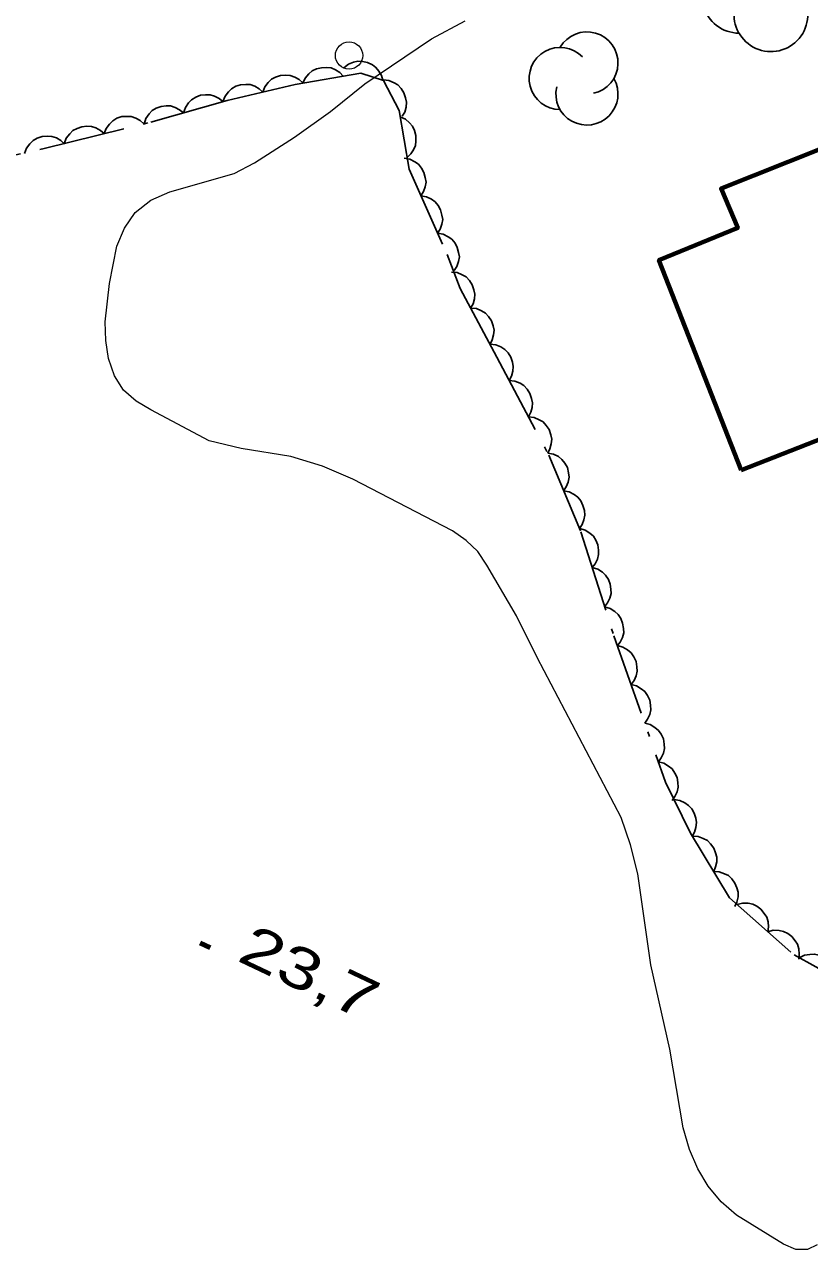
# Model space of a CAD drawing. Extents: x 356765 to 358572, y 5103174 to 5104650.
# Drawn here: x 357824.26 to 357852.96, y 5103943.84 to 5103988.63 of the extents above; entities that cross this region are included whole.
import ezdxf

# ---------------------------------------------------------------- set-up
doc = ezdxf.new("R2010")
doc.units = 0
doc.header["$LTSCALE"] = 0.6
doc.linetypes.add('DOT_DASHED', pattern=[7.7, 5, -1.2, 0.3, -1.2])
for name, color, linetype, lineweight in [('2', 7, 'Continuous', 13), ('3', 7, 'Continuous', 140), ('31', 7, 'Continuous', 70), ('36', 7, 'Continuous', 13), ('44', 7, 'Continuous', 25)]:
    doc.layers.add(name, color=color, linetype=linetype, lineweight=lineweight)

msp = doc.modelspace()

# ---------------------------------------------------------------- linework, layer by layer
at = {"layer": '2'}
msp.add_lwpolyline([(357853.25, 5103944.01), (357852.89, 5103943.84), (357852.47, 5103943.84), (357852.01, 5103944.04), (357850.29, 5103945.09), (357849.73, 5103945.58), (357849.26, 5103946.15), (357848.88, 5103946.79), (357848.57, 5103947.5), (357848.34, 5103948.29), (357847.86, 5103951.16), (357847.16, 5103954.25), (357846.69, 5103957.58), (357846.42, 5103958.63), (357846.08, 5103959.63), (357843, 5103965.48), (357842.25, 5103967.01), (357841.17, 5103968.86), (357840.83, 5103969.36), (357840.41, 5103969.76), (357839.91, 5103970.12), (357836.26, 5103972), (357835.15, 5103972.48), (357834, 5103972.84), (357832.18, 5103973.13), (357831.01, 5103973.41), (357828.87, 5103974.54), (357828.34, 5103974.86), (357827.87, 5103975.26), (357827.55, 5103975.78), (357827.33, 5103976.42), (357827.23, 5103977.07), (357827.21, 5103977.76), (357827.37, 5103979.16), (357827.63, 5103980.53), (357827.91, 5103981.18), (357828.3, 5103981.76), (357828.88, 5103982.21), (357829.57, 5103982.51), (357831.92, 5103983.18), (357832.67, 5103983.57), (357834.13, 5103984.51), (357835.45, 5103985.45), (357836.7, 5103986.46), (357839.14, 5103988.11), (357840.37, 5103988.76)], dxfattribs=at)
at = {"layer": '3'}
msp.add_line((357830.68, 5103955.05), (357831.04, 5103954.88), dxfattribs=at)
at = {"layer": '31'}
msp.add_lwpolyline([(357850.47, 5103972.33), (357847.46, 5103980.01), (357850.34, 5103981.19), (357849.73, 5103982.63), (357853.38, 5103984.08), (357854.04, 5103982.44), (357857.24, 5103983.74), (357858.13, 5103981.44), (357859.8, 5103982.05), (357861.07, 5103978.97), (357859.49, 5103978.34), (357860.4, 5103976.08), (357859.4, 5103975.67), (357860.11, 5103973.97), (357858.1, 5103973.21), (357857.4, 5103975.05), (357850.47, 5103972.33)], close=True, dxfattribs=at)
at = {"layer": '36'}
msp.add_circle((357836.1238, 5103987.4971), 0.5, dxfattribs=at)
at = {"layer": '44'}
for points in [[(357834.44, 5103986.48), (357834.52, 5103986.67), (357834.65, 5103986.82), (357834.78, 5103986.93), (357834.94, 5103987.01), (357835.12, 5103987.05), (357835.31, 5103987.06), (357835.47, 5103987.04), (357835.63, 5103986.97), (357835.79, 5103986.87), (357835.91, 5103986.74)], [(357835.93, 5103987.05), (357836.1, 5103987.18), (357836.29, 5103987.25), (357836.45, 5103987.29), (357836.62, 5103987.28), (357836.8, 5103987.24), (357836.98, 5103987.15), (357837.11, 5103987.06), (357837.22, 5103986.92), (357837.31, 5103986.76), (357837.36, 5103986.59)], [(357831.51, 5103985.81), (357831.59, 5103986.01), (357831.71, 5103986.17), (357831.83, 5103986.28), (357831.98, 5103986.37), (357832.16, 5103986.42), (357832.35, 5103986.44), (357832.51, 5103986.43), (357832.68, 5103986.37), (357832.84, 5103986.28), (357832.97, 5103986.15)], [(357832.97, 5103986.15), (357833.05, 5103986.35), (357833.17, 5103986.51), (357833.29, 5103986.63), (357833.44, 5103986.71), (357833.62, 5103986.77), (357833.81, 5103986.78), (357833.97, 5103986.77), (357834.14, 5103986.71), (357834.3, 5103986.62), (357834.43, 5103986.5)], [(357837.38, 5103986.61), (357837.58, 5103986.58), (357837.77, 5103986.5), (357837.91, 5103986.42), (357838.03, 5103986.29), (357838.13, 5103986.13), (357838.19, 5103985.95), (357838.22, 5103985.79), (357838.21, 5103985.61), (357838.16, 5103985.43), (357838.07, 5103985.28)], [(357830.07, 5103985.4), (357830.14, 5103985.6), (357830.25, 5103985.76), (357830.36, 5103985.88), (357830.52, 5103985.97), (357830.69, 5103986.04), (357830.88, 5103986.06), (357831.04, 5103986.06), (357831.21, 5103986.01), (357831.38, 5103985.92), (357831.51, 5103985.81)], [(357828.63, 5103984.99), (357828.69, 5103985.19), (357828.81, 5103985.36), (357828.92, 5103985.48), (357829.07, 5103985.57), (357829.25, 5103985.63), (357829.44, 5103985.65), (357829.6, 5103985.65), (357829.77, 5103985.6), (357829.93, 5103985.51), (357830.07, 5103985.4)], [(357827.17, 5103984.64), (357827.24, 5103984.83), (357827.36, 5103984.99), (357827.48, 5103985.11), (357827.63, 5103985.2), (357827.81, 5103985.26), (357828, 5103985.27), (357828.16, 5103985.27), (357828.33, 5103985.21), (357828.49, 5103985.12), (357828.62, 5103985)], [(357838, 5103985.25), (357838.19, 5103985.17), (357838.34, 5103985.03), (357838.45, 5103984.91), (357838.52, 5103984.75), (357838.57, 5103984.57), (357838.57, 5103984.37), (357838.55, 5103984.21), (357838.48, 5103984.05), (357838.38, 5103983.9), (357838.25, 5103983.77)], [(357825.71, 5103984.27), (357825.78, 5103984.47), (357825.91, 5103984.63), (357826.02, 5103984.75), (357826.18, 5103984.83), (357826.35, 5103984.89), (357826.54, 5103984.91), (357826.71, 5103984.9), (357826.87, 5103984.85), (357827.03, 5103984.76), (357827.17, 5103984.64)], [(357824.26, 5103983.91), (357824.33, 5103984.11), (357824.45, 5103984.27), (357824.57, 5103984.39), (357824.72, 5103984.47), (357824.9, 5103984.53), (357825.09, 5103984.55), (357825.25, 5103984.54), (357825.42, 5103984.48), (357825.58, 5103984.39), (357825.71, 5103984.27)], [(357838.14, 5103983.74), (357838.35, 5103983.7), (357838.53, 5103983.61), (357838.66, 5103983.52), (357838.77, 5103983.38), (357838.86, 5103983.22), (357838.91, 5103983.03), (357838.94, 5103982.87), (357838.91, 5103982.7), (357838.85, 5103982.52), (357838.75, 5103982.37)], [(357838.75, 5103982.37), (357838.96, 5103982.33), (357839.14, 5103982.24), (357839.27, 5103982.15), (357839.39, 5103982.01), (357839.47, 5103981.85), (357839.52, 5103981.66), (357839.55, 5103981.5), (357839.52, 5103981.33), (357839.46, 5103981.15), (357839.36, 5103981)], [(357839.36, 5103981), (357839.57, 5103980.96), (357839.75, 5103980.87), (357839.89, 5103980.78), (357840, 5103980.64), (357840.08, 5103980.48), (357840.13, 5103980.29), (357840.16, 5103980.13), (357840.13, 5103979.96), (357840.07, 5103979.78), (357839.97, 5103979.63)], [(357839.87, 5103979.58), (357840.08, 5103979.56), (357840.26, 5103979.48), (357840.41, 5103979.4), (357840.53, 5103979.27), (357840.63, 5103979.11), (357840.69, 5103978.93), (357840.72, 5103978.77), (357840.71, 5103978.6), (357840.66, 5103978.42), (357840.57, 5103978.26)], [(357840.57, 5103978.26), (357840.78, 5103978.24), (357840.97, 5103978.16), (357841.11, 5103978.08), (357841.23, 5103977.95), (357841.33, 5103977.79), (357841.39, 5103977.61), (357841.43, 5103977.45), (357841.41, 5103977.28), (357841.36, 5103977.1), (357841.28, 5103976.94)], [(357841.28, 5103976.94), (357841.49, 5103976.92), (357841.68, 5103976.84), (357841.82, 5103976.75), (357841.94, 5103976.62), (357842.04, 5103976.47), (357842.1, 5103976.28), (357842.13, 5103976.13), (357842.12, 5103975.95), (357842.07, 5103975.77), (357841.98, 5103975.61)], [(357841.98, 5103975.61), (357842.19, 5103975.59), (357842.38, 5103975.51), (357842.52, 5103975.43), (357842.64, 5103975.3), (357842.74, 5103975.14), (357842.8, 5103974.96), (357842.83, 5103974.8), (357842.82, 5103974.62), (357842.77, 5103974.45), (357842.69, 5103974.29)], [(357842.69, 5103974.29), (357842.89, 5103974.26), (357843.08, 5103974.18), (357843.22, 5103974.1), (357843.34, 5103973.97), (357843.44, 5103973.82), (357843.5, 5103973.63), (357843.54, 5103973.47), (357843.52, 5103973.3), (357843.47, 5103973.12), (357843.39, 5103972.96)], [(357843.39, 5103972.96), (357843.6, 5103972.92), (357843.78, 5103972.83), (357843.91, 5103972.73), (357844.02, 5103972.59), (357844.11, 5103972.43), (357844.15, 5103972.24), (357844.17, 5103972.08), (357844.14, 5103971.9), (357844.07, 5103971.73), (357843.97, 5103971.58)], [(357843.97, 5103971.58), (357844.18, 5103971.54), (357844.36, 5103971.44), (357844.49, 5103971.35), (357844.6, 5103971.21), (357844.68, 5103971.04), (357844.73, 5103970.86), (357844.75, 5103970.69), (357844.71, 5103970.52), (357844.65, 5103970.35), (357844.55, 5103970.2)], [(357844.56, 5103970.2), (357844.76, 5103970.14), (357844.93, 5103970.03), (357845.06, 5103969.92), (357845.15, 5103969.77), (357845.22, 5103969.6), (357845.25, 5103969.41), (357845.25, 5103969.25), (357845.21, 5103969.08), (357845.13, 5103968.91), (357845.02, 5103968.77)], [(357845.02, 5103968.77), (357845.22, 5103968.71), (357845.39, 5103968.6), (357845.51, 5103968.49), (357845.61, 5103968.34), (357845.68, 5103968.17), (357845.7, 5103967.98), (357845.71, 5103967.82), (357845.66, 5103967.65), (357845.58, 5103967.48), (357845.47, 5103967.34)], [(357845.47, 5103967.34), (357845.67, 5103967.28), (357845.84, 5103967.17), (357845.97, 5103967.06), (357846.06, 5103966.91), (357846.13, 5103966.74), (357846.16, 5103966.55), (357846.17, 5103966.39), (357846.12, 5103966.22), (357846.04, 5103966.05), (357845.93, 5103965.91)], [(357845.94, 5103965.92), (357846.14, 5103965.86), (357846.31, 5103965.76), (357846.44, 5103965.65), (357846.54, 5103965.51), (357846.62, 5103965.34), (357846.65, 5103965.15), (357846.66, 5103964.99), (357846.62, 5103964.82), (357846.55, 5103964.65), (357846.44, 5103964.5)], [(357846.44, 5103964.5), (357846.64, 5103964.45), (357846.81, 5103964.34), (357846.94, 5103964.24), (357847.04, 5103964.09), (357847.12, 5103963.92), (357847.15, 5103963.74), (357847.16, 5103963.57), (357847.12, 5103963.4), (357847.04, 5103963.23), (357846.94, 5103963.09)], [(357846.94, 5103963.09), (357847.14, 5103963.03), (357847.31, 5103962.93), (357847.44, 5103962.82), (357847.54, 5103962.68), (357847.62, 5103962.51), (357847.65, 5103962.32), (357847.66, 5103962.16), (357847.62, 5103961.99), (357847.54, 5103961.82), (357847.44, 5103961.67)], [(357847.44, 5103961.67), (357847.64, 5103961.62), (357847.81, 5103961.51), (357847.94, 5103961.41), (357848.04, 5103961.26), (357848.12, 5103961.1), (357848.15, 5103960.91), (357848.16, 5103960.74), (357848.12, 5103960.57), (357848.04, 5103960.4), (357847.94, 5103960.26)], [(357848.01, 5103960.29), (357848.22, 5103960.26), (357848.4, 5103960.17), (357848.54, 5103960.08), (357848.66, 5103959.95), (357848.75, 5103959.79), (357848.81, 5103959.61), (357848.83, 5103959.45), (357848.81, 5103959.27), (357848.76, 5103959.1), (357848.67, 5103958.94)], [(357848.68, 5103958.95), (357848.89, 5103958.94), (357849.08, 5103958.87), (357849.23, 5103958.79), (357849.35, 5103958.67), (357849.46, 5103958.52), (357849.53, 5103958.34), (357849.58, 5103958.18), (357849.57, 5103958.01), (357849.53, 5103957.83), (357849.46, 5103957.66)], [(357849.46, 5103957.66), (357849.66, 5103957.65), (357849.86, 5103957.58), (357850, 5103957.51), (357850.13, 5103957.39), (357850.24, 5103957.24), (357850.31, 5103957.06), (357850.35, 5103956.9), (357850.35, 5103956.73), (357850.31, 5103956.54), (357850.23, 5103956.38)], [(357850.32, 5103956.45), (357850.52, 5103956.5), (357850.72, 5103956.5), (357850.89, 5103956.47), (357851.04, 5103956.39), (357851.19, 5103956.28), (357851.31, 5103956.13), (357851.4, 5103955.99), (357851.45, 5103955.82), (357851.47, 5103955.64), (357851.44, 5103955.46)], [(357851.44, 5103955.46), (357851.64, 5103955.51), (357851.85, 5103955.5), (357852.01, 5103955.47), (357852.17, 5103955.39), (357852.32, 5103955.28), (357852.44, 5103955.13), (357852.52, 5103955), (357852.57, 5103954.83), (357852.59, 5103954.64), (357852.57, 5103954.46)], [(357852.59, 5103954.5), (357852.78, 5103954.6), (357852.98, 5103954.63), (357853.14, 5103954.64), (357853.32, 5103954.6), (357853.48, 5103954.52), (357853.63, 5103954.4), (357853.75, 5103954.29), (357853.83, 5103954.13), (357853.89, 5103953.96), (357853.91, 5103953.78)]]:
    msp.add_lwpolyline(points, dxfattribs=at)
at = {"layer": '44', "linetype": 'DOT_DASHED'}
msp.add_lwpolyline([(357821.18, 5103983.27), (357824.98, 5103984.09), (357828.87, 5103985.06), (357831.67, 5103985.85), (357834.15, 5103986.43), (357836.55, 5103986.85), (357837.39, 5103986.58), (357837.96, 5103985.49), (357838.32, 5103983.34), (357839.71, 5103980.22), (357840.19, 5103978.98), (357841.53, 5103976.47), (357843.43, 5103972.88), (357844.6, 5103970.08), (357845.81, 5103966.28), (357847.7, 5103960.93), (357848.61, 5103959.06), (357850.04, 5103956.7), (357852.4, 5103954.61), (357855.54, 5103952.87)], dxfattribs=at)
at = {"layer": '44'}
for centre, radius, start, end in [((357850.3938, 5103989.6606), 1.3479, 44.11537, 269.80396), ((357851.553, 5103988.9867), 1.3479, 166.93686, 29.62122), ((357844.8244, 5103987.2237), 1.1358, 282.26917, 149.72626), ((357843.8476, 5103986.6558), 1.1358, 44.11537, 269.80396), ((357844.8244, 5103986.0879), 1.1358, 166.93686, 29.62122)]:
    msp.add_arc(centre, radius, start, end, dxfattribs=at)

# ---------------------------------------------------------------- texts
at = {"layer": '3', "width": 1.35}
msp.add_text('23,7   ', height=1.5, rotation=334.619, dxfattribs=at).set_placement((357831.98, 5103954.42))

doc.saveas('drawing.dxf')
